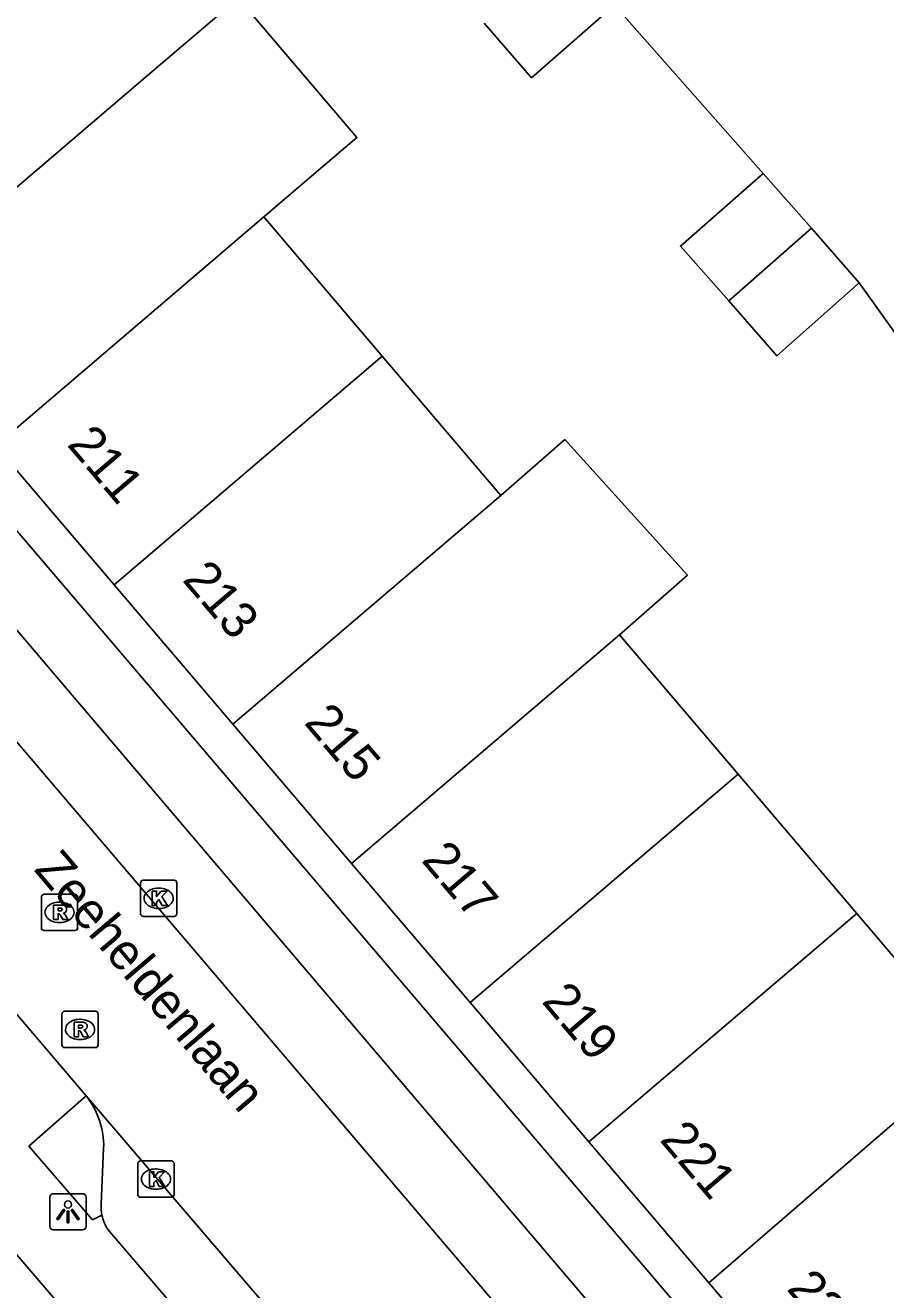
# Model space of a CAD drawing. Extents: x 160379 to 161131, y 383940 to 384849.
# Drawn here: x 160717.06 to 160740.8, y 384688.05 to 384722.91 of the extents above; entities that cross this region are included whole.
import ezdxf

# ---------------------------------------------------------------- set-up
doc = ezdxf.new("R2010")
doc.units = 0
for name, color, linetype in [('IMGEO_Kolk', 7, 'Continuous'), ('IMGEO_Lichtpunt', 7, 'Continuous'), ('IMGEO_Openbare_ruimte_label', 7, 'Continuous'), ('IMGEO_Pand', 7, 'Continuous'), ('IMGEO_Pand_nummerreeks', 7, 'Continuous'), ('IMGEO_Parkeervlak_open', 7, 'Continuous'), ('IMGEO_Rijbaan_lokaal_open', 7, 'Continuous'), ('IMGEO_Rioolput', 7, 'Continuous'), ('IMGEO_Voetpad_open', 7, 'Continuous')]:
    doc.layers.add(name, color=color, linetype=linetype)

msp = doc.modelspace()

# ---------------------------------------------------------------- linework, layer by layer
at = {"layer": 'IMGEO_Kolk'}
for p, q in [((160720.24, 384698.414), (160720.24, 384699.266)), ((160720.315, 384699.34), (160721.167, 384699.34)), ((160721.241, 384699.266), (160721.241, 384698.414)), ((160720.728, 384699.12), (160720.753, 384699.12)), ((160720.751, 384698.56), (160720.726, 384698.56)), ((160721.167, 384698.34), (160720.315, 384698.34)), ((160720.24, 384691.597), (160721.092, 384691.597)), ((160720.165, 384690.671), (160720.165, 384691.523)), ((160720.653, 384691.377), (160720.678, 384691.377)), ((160721.166, 384691.523), (160721.166, 384690.671)), ((160721.092, 384690.597), (160720.24, 384690.597)), ((160720.676, 384690.817), (160720.651, 384690.817))]:
    msp.add_line(p, q, dxfattribs=at)
for points in [[(160720.24, 384698.414), (160720.24, 384699.266)], [(160720.315, 384699.34), (160721.167, 384699.34)], [(160721.241, 384699.266), (160721.241, 384698.414)], [(160720.561, 384699.04), (160720.684, 384699.04), (160720.684, 384698.889), (160720.814, 384699.04), (160720.978, 384699.04), (160720.832, 384698.889), (160720.985, 384698.64), (160720.833, 384698.64), (160720.748, 384698.804), (160720.684, 384698.737), (160720.684, 384698.64), (160720.561, 384698.64), (160720.561, 384699.04)], [(160721.167, 384698.34), (160720.315, 384698.34)], [(160720.24, 384691.597), (160721.092, 384691.597)], [(160720.165, 384690.671), (160720.165, 384691.523)], [(160720.486, 384691.297), (160720.609, 384691.297), (160720.609, 384691.146), (160720.739, 384691.297), (160720.903, 384691.297), (160720.757, 384691.146), (160720.91, 384690.897), (160720.758, 384690.897), (160720.673, 384691.061), (160720.609, 384690.994), (160720.609, 384690.897), (160720.486, 384690.897), (160720.486, 384691.297)], [(160721.166, 384691.523), (160721.166, 384690.671)], [(160721.092, 384690.597), (160720.24, 384690.597)]]:
    msp.add_lwpolyline(points, dxfattribs=at)
for centre, start, end in [((160720.317, 384699.264), 91.552, 178.448), ((160720.317, 384699.264), 91.552, 178.448), ((160721.165, 384699.264), 1.552, 88.448), ((160721.165, 384699.264), 1.552, 88.448), ((160720.317, 384698.416), 181.552, 268.448), ((160720.317, 384698.416), 181.552, 268.448), ((160721.165, 384698.416), 271.552, 358.448), ((160721.165, 384698.416), 271.552, 358.448), ((160720.242, 384691.521), 91.552, 178.448), ((160720.242, 384691.521), 91.552, 178.448), ((160721.09, 384691.521), 1.552, 88.448), ((160721.09, 384691.521), 1.552, 88.448), ((160720.242, 384690.673), 181.552, 268.448), ((160720.242, 384690.673), 181.552, 268.448), ((160721.09, 384690.673), 271.552, 358.448), ((160721.09, 384690.673), 271.552, 358.448)]:
    msp.add_arc(centre, 0.0765, start, end, dxfattribs=at)
for centre, major_axis, ratio, start_param, end_param in [((160720.727, 384698.84), (-0.387, 0.002), 0.722429, 4.712389, 7.853982), ((160720.752, 384698.84), (-0.39, 0.002), 0.717154, 1.570796, 4.712389), ((160720.652, 384691.097), (-0.387, 0.002), 0.722429, 4.712389, 7.853982), ((160720.677, 384691.097), (-0.39, 0.002), 0.717154, 1.570796, 4.712389)]:
    msp.add_ellipse(centre, major_axis=major_axis, ratio=ratio, start_param=start_param, end_param=end_param, dxfattribs=at)
at = {"layer": 'IMGEO_Lichtpunt'}
for p, q in [((160717.741, 384690.601), (160717.741, 384689.794)), ((160717.741, 384690.601), (160717.741, 384689.794)), ((160718.643, 384690.696), (160717.835, 384690.696)), ((160718.643, 384690.696), (160717.835, 384690.696)), ((160718.737, 384689.794), (160718.737, 384690.601)), ((160718.737, 384689.794), (160718.737, 384690.601)), ((160717.835, 384689.7), (160718.643, 384689.7)), ((160717.835, 384689.7), (160718.643, 384689.7))]:
    msp.add_line(p, q, dxfattribs=at)
for points in [[(160718.115, 384690.265), (160718.154, 384690.237), (160717.966, 384689.975), (160717.928, 384690.002), (160718.115, 384690.265)], [(160718.217, 384690.217), (160718.264, 384690.217), (160718.264, 384689.895), (160718.217, 384689.895), (160718.217, 384690.217)], [(160718.327, 384690.237), (160718.365, 384690.264), (160718.552, 384690.002), (160718.513, 384689.974), (160718.327, 384690.237)]]:
    msp.add_lwpolyline(points, dxfattribs=at)
msp.add_circle((160718.24, 384690.399), 0.0994, dxfattribs=at)
for centre, start, end in [((160717.835, 384690.601), 90, 180), ((160717.835, 384690.601), 90, 180), ((160718.643, 384690.601), 0, 90), ((160718.643, 384690.601), 0, 90), ((160717.835, 384689.794), 180, 270), ((160717.835, 384689.794), 180, 270), ((160718.643, 384689.794), 270, 0), ((160718.643, 384689.794), 270, 360)]:
    msp.add_arc(centre, 0.0946, start, end, dxfattribs=at)
at = {"layer": 'IMGEO_Pand'}
for points in [[(160723.639, 384717.629), (160726.209, 384719.818), (160722.93, 384723.667)], [(160712.963, 384715.16), (160720.367, 384721.47), (160722.654, 384723.419)], [(160729.72, 384722.967), (160731.028, 384721.462), (160733.318, 384723.469)], [(160737.415, 384718.828), (160735.134, 384716.825), (160736.464, 384715.312)], [(160737.415, 384718.828), (160738.745, 384717.315)], [(160723.639, 384717.629), (160716.236, 384711.321)], [(160726.91, 384713.788), (160723.639, 384717.629)], [(160736.464, 384715.312), (160738.745, 384717.315)], [(160738.745, 384717.315), (160740.064, 384715.812)], [(160736.464, 384715.312), (160737.793, 384713.798), (160740.064, 384715.812)], [(160726.91, 384713.788), (160719.51, 384707.481)], [(160730.182, 384709.947), (160726.91, 384713.788)], [(160733.453, 384706.106), (160735.324, 384707.753), (160731.944, 384711.489), (160730.182, 384709.947)], [(160719.51, 384707.481), (160716.236, 384711.321)], [(160730.182, 384709.947), (160722.783, 384703.642)], [(160722.783, 384703.642), (160719.51, 384707.481)], [(160726.057, 384699.803), (160733.453, 384706.106)], [(160736.725, 384702.265), (160733.453, 384706.106)], [(160722.783, 384703.642), (160726.057, 384699.803)], [(160736.725, 384702.265), (160729.331, 384695.964)], [(160739.996, 384698.424), (160736.725, 384702.265)], [(160729.331, 384695.964), (160726.057, 384699.803)], [(160739.996, 384698.424), (160732.604, 384692.124)], [(160743.268, 384694.583), (160739.996, 384698.424)], [(160732.604, 384692.124), (160729.331, 384695.964)], [(160743.268, 384694.583), (160735.916, 384688.241)], [(160735.916, 384688.241), (160732.604, 384692.124)], [(160748.693, 384691.921), (160739.477, 384684.064), (160735.916, 384688.241)]]:
    msp.add_lwpolyline(points, dxfattribs=at)
at = {"layer": 'IMGEO_Parkeervlak_open'}
msp.add_lwpolyline([(160719.223, 384691.95), (160719.156, 384690.4)], dxfattribs=at)
for centre, radius, start, end in [((160717.005, 384692.012), 2.219, 358.3884, 38.6476), ((160720.215, 384690.318), 1.062, 175.5701, 191.7262)]:
    msp.add_arc(centre, radius, start, end, dxfattribs=at)
at = {"layer": 'IMGEO_Rijbaan_lokaal_open'}
for points in [[(160733.318, 384723.469), (160737.415, 384718.828)], [(160740.064, 384715.812), (160743.68, 384710.767)], [(160706.933, 384714.742), (160734.71, 384682.17)], [(160718.738, 384693.398), (160714.165, 384698.759)], [(160730.431, 384679.742), (160718.738, 384693.398)]]:
    msp.add_lwpolyline(points, dxfattribs=at)
at = {"layer": 'IMGEO_Rioolput'}
for p, q in [((160717.58, 384698.953), (160718.432, 384698.953)), ((160717.505, 384698.027), (160717.505, 384698.879)), ((160717.993, 384698.733), (160718.018, 384698.733)), ((160718.506, 384698.879), (160718.506, 384698.027)), ((160718.432, 384697.953), (160717.58, 384697.953)), ((160718.016, 384698.173), (160717.991, 384698.173)), ((160718.072, 384694.798), (160718.072, 384695.65)), ((160718.147, 384695.724), (160718.999, 384695.724)), ((160718.56, 384695.504), (160718.585, 384695.504)), ((160719.073, 384695.65), (160719.073, 384694.798)), ((160718.999, 384694.724), (160718.147, 384694.724)), ((160718.583, 384694.944), (160718.558, 384694.944))]:
    msp.add_line(p, q, dxfattribs=at)
for points in [[(160717.58, 384698.953), (160718.432, 384698.953)], [(160717.505, 384698.027), (160717.505, 384698.879)], [(160718.094, 384698.651), (160717.842, 384698.653), (160717.842, 384698.253)], [(160718.02, 384698.572), (160717.966, 384698.572), (160717.966, 384698.491)], [(160718.506, 384698.879), (160718.506, 384698.027)], [(160717.842, 384698.253), (160717.966, 384698.253), (160717.966, 384698.415), (160717.977, 384698.415)], [(160717.966, 384698.491), (160718.018, 384698.491)], [(160718.024, 384698.386), (160718.095, 384698.253), (160718.235, 384698.253), (160718.17, 384698.379)], [(160718.432, 384697.953), (160717.58, 384697.953)], [(160718.072, 384694.798), (160718.072, 384695.65)], [(160718.147, 384695.724), (160718.999, 384695.724)], [(160718.661, 384695.422), (160718.409, 384695.424), (160718.409, 384695.024)], [(160719.073, 384695.65), (160719.073, 384694.798)], [(160718.409, 384695.024), (160718.533, 384695.024), (160718.533, 384695.186), (160718.544, 384695.186)], [(160718.587, 384695.343), (160718.533, 384695.343), (160718.533, 384695.262)], [(160718.533, 384695.262), (160718.585, 384695.262)], [(160718.591, 384695.157), (160718.662, 384695.024), (160718.802, 384695.024), (160718.737, 384695.15)], [(160718.999, 384694.724), (160718.147, 384694.724)]]:
    msp.add_lwpolyline(points, dxfattribs=at)
for centre, radius, start, end in [((160717.582, 384698.877), 0.0765, 91.552, 178.448), ((160717.582, 384698.877), 0.0765, 91.552, 178.448), ((160718.43, 384698.877), 0.0765, 1.552, 88.448), ((160718.43, 384698.877), 0.0765, 1.552, 88.448), ((160718.026, 384698.476), 0.0964, 77.0061, 93.1865), ((160718.04, 384698.533), 0.0378, 276.6634, 79.6772), ((160718.093, 384698.541), 0.109, 350.3612, 89.416), ((160717.976, 384698.362), 0.0533, 26.0293, 88.6989), ((160718.002, 384698.68), 0.19, 274.7715, 282.9687), ((160718.091, 384698.541), 0.112, 277.5842, 350.9817), ((160718.075, 384698.326), 0.108, 29.5134, 73.7905), ((160717.582, 384698.029), 0.0765, 181.552, 268.448), ((160717.582, 384698.029), 0.0765, 181.552, 268.448), ((160718.43, 384698.029), 0.0765, 271.552, 358.448), ((160718.43, 384698.029), 0.0765, 271.552, 358.448), ((160718.149, 384695.648), 0.0765, 91.552, 178.448), ((160718.149, 384695.648), 0.0765, 91.552, 178.448), ((160718.66, 384695.312), 0.109, 350.3612, 89.416), ((160718.997, 384695.648), 0.0765, 1.552, 88.448), ((160718.997, 384695.648), 0.0765, 1.552, 88.448), ((160718.543, 384695.133), 0.0533, 26.0293, 88.6989), ((160718.569, 384695.451), 0.19, 274.7715, 282.9687), ((160718.593, 384695.247), 0.0964, 77.0061, 93.1865), ((160718.607, 384695.304), 0.0378, 276.6634, 79.6772), ((160718.658, 384695.312), 0.112, 277.5842, 350.9817), ((160718.642, 384695.097), 0.108, 29.5134, 73.7905), ((160718.149, 384694.8), 0.0765, 181.552, 268.448), ((160718.149, 384694.8), 0.0765, 181.552, 268.448), ((160718.997, 384694.8), 0.0765, 271.552, 358.448), ((160718.997, 384694.8), 0.0765, 271.552, 358.448)]:
    msp.add_arc(centre, radius, start, end, dxfattribs=at)
for centre, major_axis, ratio, start_param, end_param in [((160717.992, 384698.453), (-0.387, 0.002), 0.722429, 4.712389, 7.853982), ((160718.017, 384698.453), (-0.39, 0.002), 0.717154, 1.570796, 4.712389), ((160718.559, 384695.224), (-0.387, 0.002), 0.722429, 4.712389, 7.853982), ((160718.584, 384695.224), (-0.39, 0.002), 0.717154, 1.570796, 4.712389)]:
    msp.add_ellipse(centre, major_axis=major_axis, ratio=ratio, start_param=start_param, end_param=end_param, dxfattribs=at)
at = {"layer": 'IMGEO_Voetpad_open'}
for points in [[(160707.54, 384719.853), (160738.184, 384683.931), (160738.675, 384683.373)], [(160710.697, 384713.43), (160734.133, 384685.905)], [(160719.175, 384690.102), (160718.913, 384689.979), (160717.161, 384692.005), (160718.738, 384693.398)], [(160715.661, 384690.362), (160728.866, 384674.975)], [(160722.429, 384686.105), (160719.341, 384689.711)]]:
    msp.add_lwpolyline(points, dxfattribs=at)
msp.add_arc((160720.246, 384690.326), 1.094, 191.8113, 214.1963, dxfattribs=at)

# ---------------------------------------------------------------- texts
at = {"layer": 'IMGEO_Openbare_ruimte_label'}
msp.add_text('Zeeheldenlaan', height=1, rotation=310.2969, dxfattribs=at).set_placement((160717.278, 384699.622))
at = {"layer": 'IMGEO_Pand_nummerreeks'}
for s, p in [('211', (160718.189, 384711.343)), ('213', (160721.37, 384707.613)), ('215', (160724.728, 384703.674)), ('217', (160727.964, 384699.878)), ('219', (160731.284, 384695.985)), ('221', (160734.538, 384692.169)), ('223', (160738.04, 384688.062))]:
    msp.add_text(s, height=1, rotation=310.4449, dxfattribs=at).set_placement(p)

doc.saveas('drawing.dxf')
